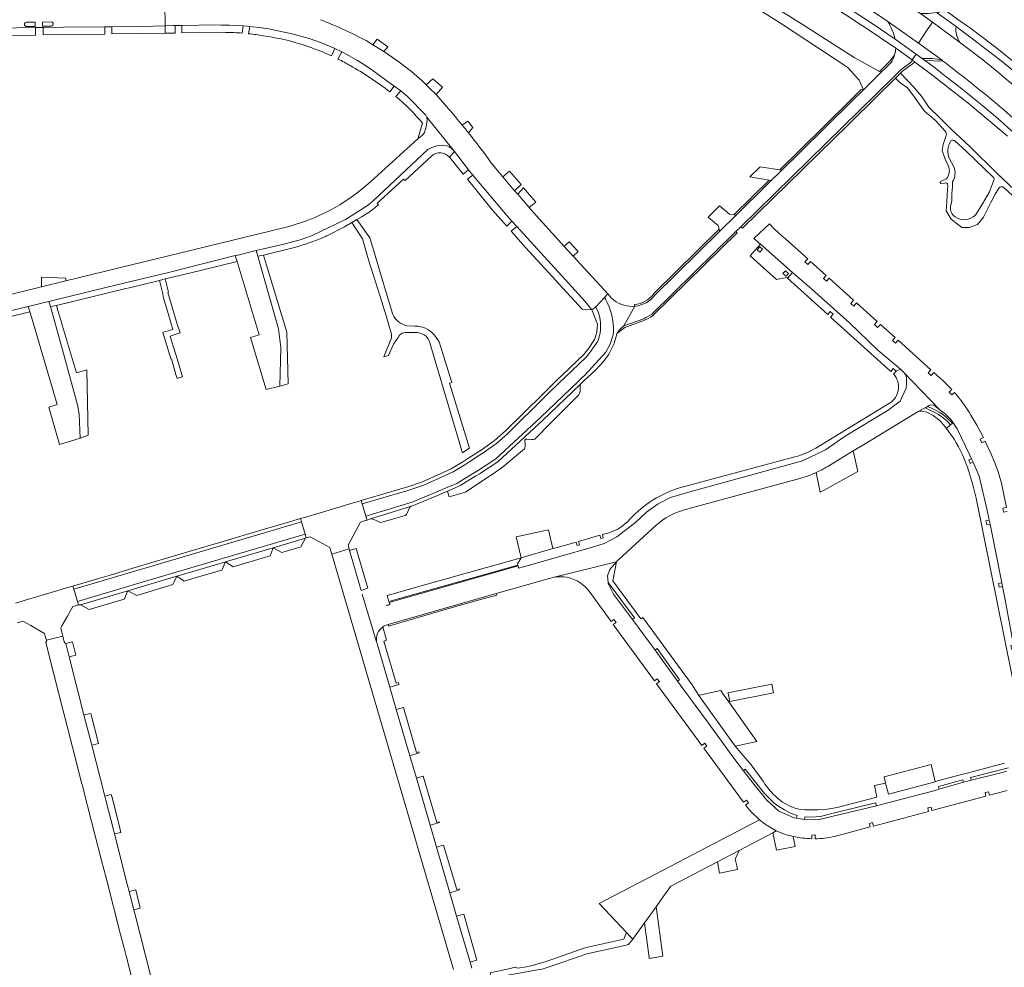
# Model space of a CAD drawing. Header units: metres. Extents: x 166325 to 190320, y 381923 to 404576.
# Tile 472 of 656: x 169569 to 169848, y 392405 to 392674. Entities that reach past the tile are written whole.
import ezdxf

# ---------------------------------------------------------------- set-up
doc = ezdxf.new("R2010")
doc.units = ezdxf.units.M
for name, color, linetype, lineweight in [('B-WE-VH-VERHARDING_ASFALT-GV', 8, 'Continuous', 18), ('B-WE-VH-VERHARDING_BETONSTRAATSTEEN-GV', 8, 'Continuous', 18), ('B-WE-VH-VERHARDING_HALFVERHARDING-GV', 8, 'Continuous', 18), ('B-WE-VH-VERHARDING_STRAATBAKSTEEN-GV', 8, 'Continuous', 18)]:
    doc.layers.add(name, color=color, linetype=linetype, lineweight=lineweight)

msp = doc.modelspace()

# ---------------------------------------------------------------- linework, layer by layer
at = {"layer": 'B-WE-VH-VERHARDING_ASFALT-GV', "flags": 128}
for points in [[(169664.731, 392742.144), (169694.133, 392731.622), (169702.913, 392728.27), (169724.146, 392719.799), (169731.107, 392716.896), (169733.024, 392716.097), (169735.615, 392714.977), (169741.853, 392712.281), (169759.166, 392704.518), (169767.84, 392700.305), (169776.428, 392695.919), (169787.139, 392690.004), (169797.725, 392683.868), (169805.482, 392679.107), (169813.086, 392674.106), (169814.602, 392673.06), (169823.205, 392666.891), (169825.54, 392670.392), (169827.024, 392672.617), (169827.156, 392672.828), (169823.803, 392675.281), (169821.886, 392676.591)], [(169849.841, 392661.936), (169845.839, 392665.132), (169841.787, 392668.266), (169837.687, 392671.336), (169837.126, 392671.748), (169834.38, 392673.66), (169834.029, 392673.914), (169833.601, 392674.223), (169833.191, 392674.519), (169830.396, 392676.54), (169830.238, 392676.654), (169829.793, 392676.299), (169828.656, 392675.393), (169833.883, 392671.62), (169835.16, 392670.711), (169838.145, 392668.481), (169842.585, 392665.08), (169846.975, 392661.617), (169851.316, 392658.091)], [(169784.147, 392672.576), (169802.709, 392660.386), (169803.236, 392660.04), (169806.423, 392656.441), (169807.651, 392653.712), (169812.673, 392658.69), (169812.207, 392658.945), (169805.045, 392662.863), (169792.221, 392671.08)], [(169808.434, 392671.166), (169816.802, 392665.472), (169821.426, 392662.174), (169822.603, 392663.777), (169816.61, 392668.053), (169810.391, 392672.309)], [(169845.918, 392658.595), (169841.005, 392662.565), (169835.975, 392666.386), (169834.862, 392667.191), (169827.156, 392672.828), (169827.024, 392672.617), (169825.54, 392670.392), (169823.205, 392666.891), (169829.898, 392662.091), (169830.162, 392661.878), (169830.852, 392661.322)], [(169822.603, 392663.777), (169821.426, 392662.174), (169821.543, 392662.091), (169822.229, 392661.579), (169824.659, 392659.764)], [(169826.588, 392660.858), (169825.001, 392662.043), (169824.292, 392662.572), (169822.603, 392663.777)]]:
    msp.add_lwpolyline(points, dxfattribs=at)
at = {"layer": 'B-WE-VH-VERHARDING_ASFALT-GV'}
for points in [[(169774.287, 392691.402, -0.0252459), (169808.434, 392671.166)], [(169754.628, 392688.756, -0.0398967), (169784.147, 392672.576)], [(169792.221, 392671.08, 0.0237767), (169761.326, 392688.817)], [(169810.391, 392672.309, 0.0237127), (169779.523, 392690.867)], [(169850.064, 392641.776, 0.0205361), (169826.588, 392660.858)], [(169830.852, 392661.322, -0.0240483), (169859.757, 392637.085)], [(169824.659, 392659.764, -0.0176149), (169848.422, 392640.603)], [(169870.87, 392636.43, 0.0151311), (169845.918, 392658.595)]]:
    msp.add_lwpolyline(points, format="xyb", dxfattribs=at)
at = {"layer": 'B-WE-VH-VERHARDING_BETONSTRAATSTEEN-GV', "flags": 128}
for points in [[(169557.546, 392671.128), (169573.424, 392671.335), (169575.561, 392671.363), (169581.351, 392671.438), (169593.017, 392671.569), (169594.974, 392671.591), (169603.291, 392671.684), (169610.083, 392671.853), (169610.034, 392677.913), (169610.055, 392678.06), (169607.808, 392678.028), (169583.885, 392677.69), (169581.073, 392677.651), (169576.202, 392677.582), (169570.021, 392677.495), (169557.979, 392677.325)], [(169610.034, 392677.913), (169610.083, 392671.853), (169612.389, 392671.911), (169612.943, 392671.919), (169614.822, 392671.945), (169624.297, 392672.075), (169626.055, 392672.021), (169628.287, 392672.026), (169632.149, 392671.792), (169633.377, 392671.717), (169634.008, 392671.652), (169635.918, 392671.456), (169639.442, 392670.962), (169643.282, 392670.172), (169645.633, 392669.633), (169650.888, 392668.288), (169654.368, 392667.009), (169657.715, 392665.575), (169658.087, 392665.404), (169660.055, 392664.495), (169660.446, 392664.315), (169664.483, 392662.059), (169666.461, 392660.85), (169668.598, 392659.396), (169674.92, 392654.759), (169676.741, 392653.423), (169678.659, 392651.847), (169683.872, 392646.562), (169684.116, 392646.042), (169691.986, 392636.267), (169695.921, 392631.066), (169697.133, 392629.619), (169706.84, 392618.034), (169708.208, 392616.542), (169709.562, 392615.066), (169725.195, 392598.021), (169728.952, 392593.834), (169730.77, 392591.511), (169731.631, 392592.047), (169731.929, 392592.364), (169734.407, 392594.999), (169735.379, 392596.033), (169725.495, 392606.69), (169722.96, 392609.423)], [(169833.883, 392671.62), (169828.656, 392675.393), (169828.394, 392675.582), (169826.106, 392675.315), (169823.803, 392675.281), (169827.156, 392672.828), (169834.862, 392667.191)], [(169570.884, 392672.853), (169573.333, 392672.88)], [(169573.333, 392672.88), (169573.359, 392671.68), (169570.889, 392671.645)], [(169577.836, 392671.755), (169575.384, 392671.736), (169575.392, 392672.912), (169577.844, 392672.933)], [(169632.149, 392671.792), (169628.287, 392672.026), (169626.055, 392672.021), (169624.297, 392672.075), (169614.822, 392671.945), (169614.848, 392669.816), (169627.281, 392669.991)], [(169631.912, 392669.783), (169632.149, 392671.792)], [(169654.368, 392667.009), (169650.888, 392668.288), (169645.633, 392669.633), (169643.282, 392670.172), (169639.442, 392670.962), (169635.918, 392671.456), (169634.008, 392671.652), (169633.722, 392669.612)], [(169823.205, 392666.891), (169814.602, 392673.06)], [(169657.142, 392663.329), (169658.087, 392665.404), (169657.715, 392665.575), (169654.368, 392667.009)], [(169690.303, 392648.327), (169688.562, 392650.377), (169686.751, 392652.365), (169684.823, 392654.335), (169683.93, 392655.184), (169682.825, 392656.235), (169681.312, 392657.587), (169679.763, 392658.898), (169675.945, 392661.806), (169671.994, 392664.531), (169668.888, 392666.489), (169666.923, 392667.649)], [(169816.61, 392668.053), (169822.603, 392663.777), (169824.292, 392662.572)], [(169829.898, 392662.091), (169823.205, 392666.891)], [(169668.598, 392659.396), (169666.461, 392660.85), (169664.483, 392662.059), (169660.446, 392664.315), (169660.055, 392664.495), (169658.997, 392662.434)], [(169816.302, 392657.453), (169816.786, 392657.927), (169817.623, 392658.746), (169818.352, 392659.461), (169820.813, 392661.261), (169821.543, 392662.091), (169821.426, 392662.174), (169816.802, 392665.472)], [(169815.475, 392661.451), (169813.876, 392659.876), (169812.673, 392658.69), (169807.651, 392653.712), (169804.376, 392650.491), (169789.694, 392636.046), (169784.609, 392631.043), (169784.412, 392630.849), (169784.191, 392630.632), (169781.576, 392628.059), (169780.707, 392627.204), (169771.663, 392618.306), (169767.012, 392613.731), (169748.716, 392595.73), (169748.623, 392595.609), (169748.092, 392594.997), (169747.502, 392594.44), (169746.861, 392593.944), (169746.174, 392593.513), (169745.448, 392593.152), (169744.69, 392592.865), (169743.908, 392592.653), (169743.108, 392592.52), (169743.001, 392592.513), (169739.884, 392586.917), (169745.494, 392588.976), (169746.133, 392589.311), (169747.149, 392589.844), (169747.763, 392590.303), (169771.544, 392613.602), (169772.975, 392615.005), (169816.302, 392657.453)], [(169673.71, 392653.159), (169674.92, 392654.759), (169668.598, 392659.396)], [(169678.659, 392651.847), (169676.741, 392653.423), (169675.404, 392651.813)], [(169682.878, 392644.313), (169681.59, 392639.85), (169683.016, 392641.028), (169683.471, 392641.697), (169683.928, 392643.288), (169684.213, 392645.025), (169684.116, 392646.042), (169683.872, 392646.562), (169678.659, 392651.847)], [(169629.931, 392606.842), (169629.951, 392606.776), (169635.856, 392608.237), (169643.67, 392610.085), (169648.332, 392611.264), (169651.535, 392612.456), (169661.153, 392617.086), (169665.505, 392619.808), (169667.588, 392621.191), (169668.97, 392622.344), (169684.446, 392636.826), (169685.593, 392637.432), (169687.268, 392637.978), (169688.491, 392638.098), (169689.861, 392637.873), (169690.531, 392637.499), (169691.079, 392637.086), (169691.986, 392636.267), (169684.116, 392646.042), (169684.213, 392645.025), (169683.928, 392643.288), (169683.471, 392641.697), (169683.016, 392641.028), (169681.59, 392639.85), (169678.588, 392637.123), (169668.198, 392627.688), (169666.99, 392626.623), (169665.752, 392625.594)], [(169695.735, 392644.87), (169694.164, 392643.744)], [(169695.932, 392641.558), (169697.154, 392643.052), (169695.735, 392644.87)], [(169690.532, 392634.686), (169691.986, 392636.267), (169691.079, 392637.086), (169690.531, 392637.499), (169689.861, 392637.873), (169688.491, 392638.098), (169687.268, 392637.978), (169685.593, 392637.432), (169684.446, 392636.826), (169668.97, 392622.344), (169667.588, 392621.191), (169665.505, 392619.808), (169661.153, 392617.086), (169651.535, 392612.456), (169648.332, 392611.264), (169643.67, 392610.085), (169635.856, 392608.237), (169636.314, 392606.639), (169637.951, 392606.991), (169646.68, 392609.141)], [(169664.35, 392617.002), (169665.544, 392617.687), (169665.806, 392617.858), (169668.065, 392619.326), (169670.431, 392621.182), (169670.07, 392621.614), (169670.969, 392622.415), (169677.578, 392628.487), (169677.959, 392628.073), (169685.46, 392634.963)], [(169722.96, 392609.423), (169721.35, 392611.16), (169715.106, 392618.13), (169713.089, 392620.456), (169709.838, 392624.207), (169708.976, 392625.201), (169705.639, 392629.149), (169702.272, 392633.209)], [(169656.024, 392612.518), (169660.845, 392614.99), (169662.929, 392616.186), (169664.35, 392617.002)], [(169643.961, 392614.816), (169581.988, 392599.695), (169575.143, 392598.025), (169562.376, 392594.91), (169557.847, 392593.804), (169555.608, 392593.183), (169551.647, 392592.085), (169550.551, 392591.781), (169543.421, 392587.651), (169545.92, 392584.641), (169547.596, 392585.889), (169551.347, 392587.606), (169571.362, 392592.437), (169577.213, 392593.873), (169593.666, 392597.912), (169610.647, 392601.937), (169629.931, 392606.842)], [(169805.72, 392593.44), (169804.922, 392592.552), (169804.067, 392593.319), (169804.866, 392594.209), (169797.982, 392600.401), (169797.23, 392599.563), (169796.399, 392600.334), (169797.14, 392601.158), (169792.692, 392605.16), (169791.929, 392604.311), (169791.122, 392605.041), (169791.882, 392605.887), (169785.587, 392611.55), (169785.164, 392611.93), (169784.695, 392612.352), (169782.44, 392614.381), (169781.046, 392615.777), (169776.695, 392611.647), (169778.501, 392610.018), (169787.631, 392602.064), (169793.042, 392597.35), (169803.738, 392587.815), (169811.77, 392580.074), (169818.136, 392574.702), (169818.343, 392574.527), (169819.127, 392573.799), (169829.307, 392563.167), (169830.906, 392561.99), (169832.448, 392560.352), (169834.206, 392557.778), (169837.79, 392550.383), (169838.235, 392549.369), (169838.675, 392548.366), (169840.416, 392544.4), (169842.585, 392535.163), (169843.247, 392531.97), (169843.481, 392530.846), (169844.756, 392524.698), (169846.833, 392514.26), (169847.048, 392513.177), (169847.792, 392509.44)], [(169571.811, 392590.911), (169571.362, 392592.437), (169551.347, 392587.606), (169547.596, 392585.889), (169545.92, 392584.641), (169546.275, 392584.208), (169547.265, 392582.998), (169547.283, 392582.939)], [(169555.194, 392586.839), (169571.811, 392590.911)], [(169833.4, 392568.114), (169832.691, 392567.429), (169831.875, 392568.208), (169832.641, 392568.948), (169832.556, 392569.038), (169832.471, 392569.128), (169830.1, 392571.511), (169827.607, 392573.753), (169826.844, 392572.904), (169826.001, 392573.685), (169826.753, 392574.522), (169817.464, 392582.877), (169816.721, 392582.051), (169815.886, 392582.827), (169816.616, 392583.64), (169812.463, 392587.376), (169811.676, 392586.5), (169810.786, 392587.294), (169811.576, 392588.174), (169805.72, 392593.44)], [(169736.788, 392528.838), (169735.686, 392528.422), (169733.787, 392527.884), (169734.049, 392526.967), (169733.374, 392526.774), (169733.111, 392527.692), (169727.056, 392525.976), (169727.341, 392525.04), (169726.662, 392524.833), (169726.372, 392525.782), (169720.341, 392524.072), (169720.323, 392524.159), (169719.734, 392523.986), (169710.777, 392521.36), (169709.781, 392519.577), (169709.862, 392519.287), (169709.937, 392519.021), (169710.107, 392518.421), (169711.499, 392518.815), (169731.026, 392524.352), (169734.316, 392525.402), (169737.87, 392527.279), (169743.252, 392531.411), (169746.287, 392534.247), (169749.557, 392536.572), (169753.07, 392538.422), (169758.562, 392540.033), (169772.998, 392543.949), (169790.394, 392548.749), (169796.951, 392551.839), (169802.525, 392555.736), (169814.682, 392563.106), (169818.036, 392565.686), (169819.776, 392569.338), (169819.872, 392570.789), (169819.819, 392572.379), (169819.565, 392573.166), (169819.127, 392573.799), (169818.343, 392574.527), (169818.136, 392574.702)], [(169818.136, 392574.702), (169816.917, 392574.118), (169816.173, 392573.331)], [(169797.538, 392547.173), (169804.775, 392551.573), (169808.107, 392553.599), (169823.158, 392562.749), (169825.582, 392564.056), (169825.748, 392564.145), (169826.188, 392564.382), (169826.703, 392564.573), (169827.528, 392564.475), (169829.307, 392563.167), (169819.127, 392573.799), (169819.565, 392573.166), (169819.819, 392572.379), (169819.872, 392570.789), (169819.776, 392569.338), (169818.036, 392565.686), (169814.682, 392563.106), (169802.525, 392555.736), (169796.951, 392551.839), (169790.394, 392548.749), (169772.998, 392543.949), (169758.562, 392540.033), (169753.07, 392538.422), (169749.557, 392536.572), (169746.287, 392534.247), (169743.252, 392531.411), (169737.87, 392527.279), (169734.316, 392525.402), (169731.026, 392524.352), (169711.499, 392518.815), (169710.107, 392518.421), (169709.937, 392519.021)], [(169815.005, 392565.055), (169794.163, 392552.38)], [(169845.866, 392514.074), (169846.833, 392514.26), (169844.756, 392524.698), (169843.481, 392530.846), (169842.525, 392530.654), (169842.299, 392531.78), (169843.247, 392531.97), (169842.585, 392535.163), (169840.416, 392544.4), (169838.675, 392548.366), (169837.884, 392548.019), (169837.444, 392549.022), (169838.235, 392549.369), (169837.79, 392550.383), (169834.206, 392557.778), (169832.448, 392560.352), (169830.906, 392561.99), (169829.307, 392563.167), (169827.528, 392564.475), (169826.703, 392564.573), (169826.188, 392564.382), (169825.748, 392564.145), (169826.911, 392563.669), (169828.008, 392563.133), (169829.068, 392562.527), (169830.085, 392561.852), (169831.056, 392561.113), (169832.843, 392559.451), (169832.306, 392558.939), (169831.141, 392557.873), (169833.285, 392554.936)], [(169848.315, 392534.458), (169847.33, 392534.238), (169847.105, 392535.354), (169848.098, 392535.525), (169846.689, 392542.459), (169845.748, 392545.681), (169844.865, 392548.172), (169843.841, 392550.609), (169842.072, 392554.35), (169841.174, 392553.897), (169840.653, 392554.907), (169841.589, 392555.37), (169841.319, 392555.942), (169839.747, 392558.84), (169838.083, 392561.687)], [(169788.286, 392549.868), (169755.995, 392541.239)], [(169806.066, 392545.767), (169804.775, 392551.573), (169797.538, 392547.173)], [(169756.96, 392534.881), (169789.693, 392543.799)], [(169794.238, 392545.433), (169795.392, 392539.859), (169796.541, 392540.495), (169806.066, 392545.767)], [(169837.522, 392545.739), (169838.627, 392541.999), (169839.591, 392538.221), (169851.655, 392478.4), (169852.958, 392471.938)], [(169673.18, 392502.471), (169703.759, 392511.209), (169719.106, 392515.595), (169719.747, 392515.756), (169737.816, 392520.168), (169738.118, 392520.544), (169738.457, 392520.887), (169749.057, 392530.538)], [(169665.54, 392512.049), (169662.251, 392523.421), (169662.145, 392523.828), (169657.244, 392522.336), (169691.696, 392404.894)], [(169709.937, 392519.021), (169673.468, 392508.681), (169673.621, 392508.181), (169673.157, 392507.959), (169672.623, 392507.793)], [(169773.737, 392461.077), (169771.037, 392464.6), (169763.534, 392474.934), (169756.547, 392484.331), (169755.078, 392486.38), (169748.736, 392495.228), (169742.289, 392503.917), (169736.965, 392511.056), (169735.419, 392514.044), (169735.396, 392514.331), (169735.249, 392516.19), (169735.88, 392518.057), (169737.816, 392520.168), (169719.747, 392515.756)], [(169779.252, 392458.088), (169775.859, 392462.713), (169771.374, 392468.046), (169761.054, 392482.416), (169759.213, 392485.408), (169745.242, 392504.456), (169744.671, 392504.037), (169736.791, 392514.805), (169737.816, 392520.168), (169735.88, 392518.057), (169735.249, 392516.19), (169735.396, 392514.331), (169742.849, 392504.335), (169742.289, 392503.917), (169748.736, 392495.228), (169749.305, 392495.636), (169755.647, 392486.788), (169755.078, 392486.38), (169756.547, 392484.331), (169763.534, 392474.934), (169771.037, 392464.6), (169773.737, 392461.077), (169774.212, 392461.56), (169779.646, 392454.678), (169781.263, 392453.03), (169782.398, 392451.928), (169783.708, 392450.925), (169785.294, 392449.981), (169787.009, 392449.083), (169788.889, 392448.406), (169788.741, 392447.676), (169790.964, 392447.295), (169791.053, 392448.008), (169792.822, 392447.967), (169795.485, 392448.156), (169798.005, 392448.76), (169811.086, 392452.048), (169811.321, 392451.183), (169814.165, 392451.882), (169827.58, 392455.429), (169829.118, 392455.894), (169828.916, 392456.587), (169835.786, 392458.514), (169835.984, 392457.872), (169838.15, 392458.405), (169837.932, 392459.141), (169848.664, 392461.949)], [(169568.184, 392502.895), (169569.283, 392503.206), (169569.853, 392503.367), (169572.057, 392502.136), (169575.963, 392499.955), (169576.188, 392499.127), (169576.49, 392498.02), (169581.131, 392499.131), (169580.85, 392500.256), (169580.548, 392501.469), (169580.89, 392502.073), (169582.466, 392504.849), (169583.993, 392507.539), (169584.458, 392507.683), (169585.562, 392508.023), (169585.285, 392508.937), (169584.229, 392512.423), (169583.956, 392513.326), (169582.877, 392513.006), (169578.79, 392511.795), (169571.155, 392509.532), (169567.769, 392508.529)], [(169852.929, 392468.842), (169854.513, 392468.258), (169854.616, 392468.22), (169854.882, 392468.826), (169855.436, 392468.603), (169855.831, 392469.687), (169855.756, 392470.365), (169855.704, 392470.834), (169854.854, 392474.29), (169854.089, 392477.799), (169853.193, 392477.625), (169852.989, 392478.676), (169853.858, 392478.856), (169851.756, 392488.492), (169850.329, 392495.521), (169849.611, 392495.374), (169849.387, 392496.476), (169850.119, 392496.625), (169847.792, 392509.44), (169847.048, 392513.177), (169846.075, 392512.989), (169845.866, 392514.074)], [(169665.851, 392511.057), (169669.906, 392497.587)], [(169679.307, 392465.331), (169675.488, 392478.398), (169673.637, 392484.729), (169669.95, 392497.341), (169669.906, 392497.587), (169665.851, 392511.057)], [(169730.014, 392511.856), (169736.297, 392503.269), (169737.086, 392503.857), (169737.674, 392503.049), (169736.893, 392502.454), (169748.549, 392486.523), (169749.31, 392487.073), (169749.929, 392486.3), (169749.148, 392485.705), (169761.929, 392468.236), (169762.755, 392468.841), (169763.323, 392468.02), (169762.489, 392467.47), (169773.701, 392452.147), (169774.564, 392452.754), (169775.153, 392451.976), (169774.335, 392451.349), (169775.974, 392449.393), (169778.248, 392447.19), (169779.187, 392446.438), (169780.166, 392445.757), (169780.422, 392445.594), (169780.64, 392445.452), (169781.831, 392444.744), (169783.01, 392444.069)], [(169676.125, 392486.046), (169675.425, 392485.844), (169671.983, 392497.788), (169672.683, 392497.99), (169671.653, 392501.757)], [(169669.906, 392497.587), (169669.95, 392497.341), (169673.637, 392484.729), (169675.585, 392485.289), (169676.285, 392485.491), (169676.244, 392485.633), (169676.125, 392486.046)], [(169696.875, 392405.235), (169696.39, 392406.894), (169692.57, 392419.962), (169690.635, 392426.582), (169686.869, 392439.462), (169685.059, 392445.656), (169681.176, 392458.937), (169679.307, 392465.331)], [(169847.545, 392463.226), (169836.97, 392460.416), (169835.393, 392459.997), (169828.59, 392458.19), (169827.91, 392457.957), (169814.729, 392454.492), (169813.92, 392457.566), (169810.764, 392456.918), (169811.464, 392453.64), (169800.25, 392450.66), (169797.492, 392450.238), (169794.71, 392450.016), (169792.249, 392449.989), (169791.07, 392450.052), (169789.792, 392450.12)], [(169848.258, 392460.937), (169846.133, 392460.368), (169838.15, 392458.405), (169835.984, 392457.872), (169829.118, 392455.894), (169827.58, 392455.429), (169814.165, 392451.882), (169811.321, 392451.183), (169795.11, 392447.245), (169791.657, 392447.176), (169790.964, 392447.295), (169788.741, 392447.676), (169788.051, 392447.794), (169783.7, 392449.691), (169780.37, 392452.761), (169776.984, 392456.841), (169773.737, 392461.077)], [(169799.507, 392442.51), (169809.606, 392445.198), (169809.352, 392446.134), (169810.232, 392446.397), (169810.52, 392445.441), (169826.057, 392449.577), (169825.835, 392450.554), (169826.782, 392450.79), (169827.021, 392449.833), (169842.307, 392453.902), (169842.068, 392454.89), (169843.016, 392455.155), (169843.309, 392454.169), (169848.31, 392455.5)], [(169783.01, 392444.069), (169782.022, 392443.552), (169783.03, 392438.593), (169788.387, 392439.625), (169787.803, 392442.495)], [(169793.06, 392441.846), (169793.019, 392442.892), (169793.996, 392442.925), (169794.015, 392441.843)]]:
    msp.add_lwpolyline(points, dxfattribs=at)
at = {"layer": 'B-WE-VH-VERHARDING_BETONSTRAATSTEEN-GV'}
for points in [[(169570.889, 392671.645, -0.9759906), (169570.884, 392672.853)], [(169577.844, 392672.933, -1.0305589), (169577.836, 392671.755)], [(169666.923, 392667.649, 0.0295623), (169654.004, 392673.575)], [(169814.602, 392673.06, -0.0771058), (169816.61, 392668.053)], [(169834.862, 392667.191, -0.17229), (169833.883, 392671.62)], [(169627.281, 392669.991, -0.0177001), (169631.912, 392669.783)], [(169633.722, 392669.612, -0.0163926), (169637.925, 392669.019)], [(169637.925, 392669.019, -0.0734896), (169657.142, 392663.329)], [(169816.802, 392665.472, -0.0597859), (169816.459, 392663.547)], [(169658.997, 392662.434, -0.0145529), (169662.465, 392660.57)], [(169662.465, 392660.57, -0.0368847), (169673.71, 392653.159)], [(169824.292, 392662.572, -0.0882911), (169829.898, 392662.091)], [(169675.404, 392651.813, -0.0486175), (169682.878, 392644.313)], [(169694.164, 392643.744, 0.0068591), (169690.303, 392648.327)], [(169694.164, 392643.744, -0.0035545), (169695.932, 392641.558)], [(169702.272, 392633.209, 0.0120388), (169695.932, 392641.558)], [(169685.46, 392634.963, -0.4213252), (169690.532, 392634.686)], [(169665.752, 392625.594, -0.1104303), (169643.961, 392614.816)], [(169646.68, 392609.141, 0.0361754), (169654.971, 392612.049)], [(169654.971, 392612.049, 0.0050212), (169656.024, 392612.518)], [(169816.173, 392573.331, -0.4724534), (169815.005, 392565.055)], [(169838.083, 392561.687, 0.047864), (169833.4, 392568.114)], [(169833.285, 392554.936, -0.0612003), (169837.522, 392545.739)], [(169794.163, 392552.38, -0.071433), (169788.286, 392549.868)], [(169794.238, 392545.433, 0.0304622), (169797.538, 392547.173)], [(169789.693, 392543.799, 0.0396241), (169794.238, 392545.433)], [(169755.995, 392541.239, 0.1351505), (169741.592, 392532.241)], [(169749.057, 392530.538, -0.118567), (169756.96, 392534.881)], [(169741.592, 392532.241, -0.1151392), (169736.788, 392528.838)], [(169719.747, 392515.756, -0.2036091), (169727.497, 392514.272)], [(169727.497, 392514.272, -0.0264175), (169728.362, 392513.621)], [(169728.362, 392513.621, -0.0599963), (169730.014, 392511.856)], [(169671.653, 392501.757, 0.2783835), (169669.906, 392497.587)], [(169671.653, 392501.757, -0.0968712), (169673.18, 392502.471)], [(169784.161, 392452.66, -0.0848456), (169779.252, 392458.088)], [(169789.792, 392450.12, -0.1186079), (169784.161, 392452.66)], [(169787.803, 392442.495, -0.0475772), (169783.01, 392444.069)], [(169787.803, 392442.495, 0.0500408), (169793.06, 392441.846)], [(169794.015, 392441.843, 0.0530005), (169799.507, 392442.51)]]:
    msp.add_lwpolyline(points, format="xyb", dxfattribs=at)
at = {"layer": 'B-WE-VH-VERHARDING_BETONSTRAATSTEEN-GV', "flags": 128}
for points in [[(169610.083, 392671.853), (169603.291, 392671.684), (169594.974, 392671.591), (169594.976, 392669.537), (169610.1, 392669.749)], [(169612.943, 392671.919), (169612.389, 392671.911), (169610.083, 392671.853), (169610.1, 392669.749), (169612.969, 392669.79)], [(169573.424, 392671.335), (169557.546, 392671.128), (169556.256, 392671.088), (169556.296, 392668.993), (169573.428, 392669.234)], [(169593.017, 392671.569), (169581.351, 392671.438), (169575.561, 392671.363), (169575.565, 392669.264), (169593.019, 392669.509)], [(169670.04, 392668.063), (169668.888, 392666.489), (169671.994, 392664.531), (169673.071, 392665.866)], [(169685.809, 392656.826), (169683.93, 392655.184), (169684.823, 392654.335), (169686.751, 392652.365), (169688.598, 392654.494)], [(169691.986, 392636.267), (169690.532, 392634.686), (169690.572, 392634.64), (169690.611, 392634.593), (169694.455, 392629.873), (169695.921, 392631.066)], [(169707.531, 392630.714), (169705.639, 392629.149), (169708.976, 392625.201), (169710.778, 392626.902)], [(169697.133, 392629.619), (169695.647, 392628.409), (169702.65, 392619.811), (169706.755, 392615.146), (169708.208, 392616.542), (169706.84, 392618.034)], [(169714.925, 392621.965), (169711.521, 392626.017), (169709.838, 392624.207), (169713.089, 392620.456), (169714.025, 392621.225)], [(169709.562, 392615.066), (169708.024, 392613.702), (169712.02, 392609.161), (169716.49, 392604.305), (169722.617, 392597.649), (169728.111, 392591.681), (169730.77, 392591.511), (169728.952, 392593.834), (169725.195, 392598.021)], [(169722.96, 392609.423), (169725.495, 392606.69), (169726.923, 392608.028), (169724.36, 392610.733), (169723.601, 392610.023)], [(169636.314, 392606.639), (169635.856, 392608.237), (169629.951, 392606.776), (169630.43, 392605.191), (169636.711, 392584.401), (169634.231, 392583.651), (169638.651, 392568.901), (169642.57, 392569.933), (169642.818, 392580.861), (169642.192, 392586.108)], [(169778.501, 392610.018), (169775.571, 392606.771), (169783.071, 392600.061), (169786.001, 392600.591), (169786.159, 392600.448), (169787.631, 392602.064)], [(169777.607, 392608.471), (169778.362, 392609.322), (169779.098, 392608.669), (169778.343, 392607.818)], [(169630.43, 392605.191), (169629.951, 392606.776), (169629.931, 392606.842), (169610.647, 392601.937), (169593.666, 392597.912), (169577.213, 392593.873), (169577.618, 392592.432), (169579.311, 392592.691), (169598.961, 392597.496), (169599.998, 392597.749), (169608.501, 392599.829), (169610.122, 392600.225), (169616.941, 392601.893)], [(169638.81, 392604.139), (169637.951, 392606.991), (169636.314, 392606.639), (169642.192, 392586.108), (169642.818, 392580.861), (169642.57, 392569.933), (169644.911, 392570.55), (169644.511, 392585.201)], [(169784.896, 392601.78), (169785.577, 392602.565), (169786.481, 392601.781), (169785.801, 392600.996)], [(169803.738, 392587.815), (169793.042, 392597.35), (169787.631, 392602.064), (169786.159, 392600.448), (169797.543, 392590.175), (169798.253, 392591.02), (169799.087, 392590.264), (169798.34, 392589.456), (169815.393, 392574.067), (169816.095, 392574.895), (169816.917, 392574.118), (169818.136, 392574.702), (169811.77, 392580.074)], [(169581.988, 392599.695), (169581.974, 392600.461), (169575.147, 392600.685), (169575.143, 392598.025)], [(169614.364, 392584.961), (169613.532, 392587.471), (169612.593, 392590.66), (169610.899, 392596.408), (169611.04, 392596.453), (169610.122, 392600.225), (169608.501, 392599.829), (169609.445, 392596.019), (169609.559, 392595.243), (169609.636, 392594.906), (169610.942, 392590.432), (169612.247, 392585.958), (169609.643, 392585.174), (169609.415, 392585.103), (169610.348, 392582.091), (169611.234, 392579.232), (169611.73, 392577.632), (169611.849, 392577.667), (169613.149, 392573.175), (169613.475, 392572.049), (169615.018, 392572.533), (169614.062, 392575.704), (169613.298, 392578.24), (169612.405, 392581.204), (169611.477, 392584.004)], [(169581.069, 392580.146), (169577.618, 392592.432), (169577.213, 392593.873), (169571.362, 392592.437), (169571.811, 392590.911), (169572.344, 392589.099), (169579.531, 392564.681), (169577.231, 392563.981), (169580.221, 392553.411), (169584.502, 392554.687), (169586.014, 392555.137), (169585.803, 392561.964), (169585.299, 392564.645)], [(169726.809, 392571.093), (169728.069, 392572.298), (169728.921, 392573.132), (169734.778, 392579.504), (169735.967, 392581.774), (169736.805, 392584.439), (169736.941, 392585.193), (169736.934, 392586.402), (169736.848, 392587.609), (169736.682, 392588.807), (169736.437, 392589.991), (169736.114, 392591.157), (169735.715, 392592.299), (169735.242, 392593.412), (169734.696, 392594.491), (169734.407, 392594.999), (169731.929, 392592.364), (169732.349, 392591.497), (169732.696, 392590.598), (169732.967, 392589.673), (169733.16, 392588.73), (169733.275, 392587.773), (169733.31, 392586.81), (169733.265, 392585.848), (169733.14, 392584.892), (169732.936, 392583.951), (169732.655, 392583.029), (169732.507, 392582.63), (169730.554, 392579.758), (169729.99, 392579.046), (169729.34, 392578.226), (169723.073, 392572.274), (169721.925, 392571.184), (169717.639, 392566.946), (169707.056, 392556.483), (169703.821, 392553.64), (169700.081, 392550.986), (169699.066, 392550.343), (169696.272, 392548.57), (169694.84, 392547.661), (169691.577, 392545.677), (169683.297, 392541.908), (169678.789, 392540.401), (169665.869, 392536.584), (169666.893, 392533.109), (169679.938, 392537.04), (169684.255, 392538.847), (169685.414, 392539.341), (169689.572, 392541.111), (169692.579, 392542.391), (169693.202, 392542.765), (169697.496, 392545.344), (169698.469, 392545.928), (169703.616, 392549.317), (169716.271, 392561.019)], [(169579.311, 392592.691), (169577.618, 392592.432), (169581.069, 392580.146), (169585.299, 392564.645), (169585.803, 392561.964), (169586.014, 392555.137), (169588.338, 392555.98), (169587.921, 392574.471), (169584.981, 392573.641), (169581.036, 392586.895), (169580.632, 392588.252), (169579.719, 392591.32)], [(169689.964, 392540.191), (169690.42, 392538.604), (169695.08, 392539.874), (169701.36, 392544.119), (169702.898, 392545.091), (169705.56, 392546.957), (169707.569, 392548.637), (169708.369, 392549.305), (169711.729, 392552.116), (169711.891, 392552.383), (169711.962, 392552.887), (169711.944, 392553.29), (169711.882, 392554.656), (169712.063, 392554.896), (169712.451, 392554.939), (169713.792, 392554.769), (169714.321, 392554.793), (169714.66, 392554.853), (169719.212, 392559.484), (169726.836, 392567.149), (169727.127, 392567.442), (169727.5, 392568.349), (169727.5, 392570.37), (169716.956, 392560.29), (169704.235, 392548.527), (169699.001, 392545.081), (169698.011, 392544.487), (169693.717, 392541.908), (169693.034, 392541.498)], [(169829.811, 392561.23), (169828.879, 392561.87), (169827.903, 392562.443), (169826.89, 392562.945), (169825.843, 392563.374), (169825.393, 392563.533), (169825.582, 392564.056), (169823.158, 392562.749), (169823.698, 392562.847), (169824.247, 392562.843), (169825.634, 392562.539), (169827.408, 392561.618), (169829.329, 392560.104), (169830.332, 392558.981), (169831.141, 392557.873), (169832.306, 392558.939), (169831.529, 392559.761), (169830.696, 392560.526)], [(169666.893, 392533.109), (169665.869, 392536.584), (169665.594, 392537.518), (169664.49, 392537.174), (169663.606, 392536.929), (169658.387, 392535.382), (169649.533, 392532.758), (169648.41, 392532.426), (169648.67, 392531.548), (169649.706, 392528.049), (169650.033, 392526.945), (169651.129, 392527.268), (169653.569, 392525.944), (169656.691, 392524.221), (169656.912, 392523.469), (169657.244, 392522.336), (169662.145, 392523.828), (169661.856, 392524.942), (169665.343, 392531.437), (169666.121, 392531.673), (169667.218, 392532.005)], [(169677.983, 392533.303), (169678.351, 392533.617), (169679.206, 392535.433), (169679.408, 392535.703), (169679.789, 392535.926), (169668.236, 392532.313), (169668.645, 392532.335), (169668.99, 392532.243), (169670.791, 392531.368), (169671.125, 392531.297), (169674.682, 392532.337)], [(169649.706, 392528.049), (169648.67, 392531.548), (169604.019, 392518.284), (169584.229, 392512.423), (169585.285, 392508.937), (169601.983, 392513.923)], [(169649.792, 392526.874), (169640.682, 392524.186), (169643.102, 392522.856), (169648.467, 392524.439)], [(169719.734, 392523.986), (169718.576, 392529.202), (169709.377, 392527.223), (169710.777, 392521.36)], [(169639.786, 392521.878), (169640.682, 392524.186), (169627.129, 392520.188), (169629.383, 392518.81)], [(169664.121, 392523.991), (169662.251, 392523.421), (169665.54, 392512.049), (169667.401, 392512.691)], [(169709.862, 392519.287), (169709.781, 392519.577), (169710.777, 392521.36), (169701.043, 392518.6), (169681.229, 392512.983), (169672.88, 392510.616), (169673.388, 392508.945)], [(169626.174, 392517.863), (169627.129, 392520.188), (169619.922, 392518.062), (169613.403, 392516.118), (169615.473, 392514.69), (169620.479, 392516.183)], [(169612.258, 392513.732), (169613.403, 392516.118), (169599.531, 392511.983), (169602.065, 392510.692)], [(169598.462, 392509.618), (169599.531, 392511.983), (169586.169, 392507.999), (169588.608, 392506.68)], [(169761.054, 392482.416), (169771.374, 392468.046), (169777.535, 392469.337), (169769.567, 392480.578), (169767.997, 392482.793), (169767.304, 392483.771), (169761.253, 392482.459)], [(169677.493, 392478.992), (169675.488, 392478.398), (169679.307, 392465.331), (169681.979, 392466.153), (169681.9, 392466.425), (169681.225, 392466.228)], [(169826.803, 392462.823), (169813.561, 392459.394), (169813.936, 392457.569), (169813.92, 392457.566), (169814.729, 392454.492), (169827.91, 392457.957)], [(169683.1, 392459.537), (169681.176, 392458.937), (169685.059, 392445.656), (169687.704, 392446.453), (169687.655, 392446.623), (169686.921, 392446.409)], [(169740.594, 392415.325), (169741.748, 392414.095), (169742.375, 392413.426), (169742.39, 392413.41), (169745.698, 392418.017), (169748.991, 392422.602), (169750.235, 392424.335), (169753.071, 392428.284), (169753.19, 392428.45), (169766.363, 392435.35), (169772.46, 392438.544), (169782.022, 392443.552), (169783.01, 392444.069), (169781.831, 392444.744), (169780.64, 392445.452), (169780.422, 392445.594), (169780.166, 392445.757), (169779.187, 392446.438), (169778.248, 392447.19), (169765.621, 392440.591), (169765.433, 392440.493), (169752.952, 392433.969), (169732.921, 392423.5)], [(169688.814, 392439.996), (169686.869, 392439.462), (169690.635, 392426.582), (169693.374, 392427.374), (169693.293, 392427.662), (169692.592, 392427.451)], [(169771.378, 392436.082), (169772.46, 392438.544), (169766.363, 392435.35), (169766.969, 392432.1), (169772.023, 392433.143), (169771.798, 392434.166)], [(169750.939, 392408.595), (169749.576, 392418.393), (169748.991, 392422.602), (169745.698, 392418.017), (169746.991, 392408.203), (169747.019, 392407.992)], [(169694.591, 392420.456), (169692.57, 392419.962), (169696.39, 392406.894), (169698.322, 392407.459)]]:
    msp.add_lwpolyline(points, close=True, dxfattribs=at)
at = {"layer": 'B-WE-VH-VERHARDING_HALFVERHARDING-GV', "flags": 128}
for points in [[(169816.459, 392663.547), (169815.124, 392661.807), (169813.429, 392660.137), (169812.587, 392659.307), (169812.207, 392658.945), (169812.673, 392658.69), (169813.876, 392659.876), (169815.475, 392661.451)], [(169824.292, 392662.572), (169825.001, 392662.043), (169830.162, 392661.878), (169829.898, 392662.091)], [(169852.045, 392623.932), (169845.446, 392630.146), (169837.865, 392637.578), (169832.466, 392642.592), (169829.206, 392645.932), (169826.14, 392648.812), (169824.098, 392651.898), (169821.83, 392654.586), (169818.127, 392658.416), (169817.272, 392657.575)], [(169817.272, 392657.575), (169816.731, 392657.043), (169817.996, 392655.833), (169820.101, 392654.258), (169821.623, 392652.357), (169823.388, 392649.768), (169824.965, 392647.716), (169828.018, 392645.007), (169830.756, 392641.993)], [(169831.031, 392640.85), (169830.26, 392638.261), (169829.904, 392636.557), (169830.806, 392634.087), (169831.651, 392632.288)], [(169833.442, 392639.406), (169836.76, 392636.421), (169844.338, 392628.992)], [(169833.21, 392631.937), (169831.872, 392634.432)], [(169831.12, 392628.571), (169829.458, 392627.81)], [(169829.581, 392627.255), (169830.621, 392627.363)], [(169832.318, 392620.716), (169832.623, 392622.461), (169832.671, 392624.371), (169832.816, 392626.28), (169832.832, 392627.689)], [(169844.587, 392628.196), (169843.287, 392624.911), (169841.376, 392621.445), (169839.332, 392618.312)], [(169831.526, 392626.67), (169831.32, 392624.002), (169831.249, 392622.165), (169831.045, 392619.46), (169832.495, 392617.099), (169835.537, 392614.821), (169837.551, 392614.782), (169839.905, 392615.658), (169841.668, 392617.728), (169843.811, 392622.046), (169844.938, 392624.183), (169845.973, 392625.908)], [(169847.483, 392626.015), (169850.936, 392622.779)], [(169668.769, 392609.428), (169667.997, 392611.824), (169664.35, 392617.002), (169662.929, 392616.186), (169665.905, 392611.61), (169667.632, 392605.671), (169670.965, 392595.29), (169672.613, 392589.813), (169674.144, 392584.615), (169674.094, 392583.535), (169671.963, 392578.195), (169672.606, 392578.359), (169673.319, 392578.579), (169674.703, 392581.744), (169675.981, 392583.658), (169676.195, 392584.035), (169676.475, 392584.366), (169676.81, 392584.641), (169677.19, 392584.849), (169677.602, 392584.984), (169677.959, 392585.037), (169680.171, 392585.081), (169680.833, 392585.096), (169681.492, 392585.031), (169682.139, 392584.887), (169682.763, 392584.666), (169683.357, 392584.372), (169683.91, 392584.008), (169684.121, 392583.771), (169684.479, 392583.276), (169684.77, 392582.739), (169684.988, 392582.169), (169694.045, 392551.593), (169694.201, 392551.066), (169694.355, 392551.161), (169694.509, 392551.257)], [(169696.182, 392552.329), (169694.695, 392557.223), (169690.589, 392570.738), (169691.19, 392570.921), (169687.621, 392582.412), (169686.948, 392583.337), (169686.556, 392583.963), (169686.098, 392584.543), (169685.58, 392585.07), (169685.008, 392585.538), (169684.389, 392585.942), (169683.73, 392586.276), (169683.039, 392586.537), (169682.323, 392586.722), (169681.592, 392586.829), (169680.854, 392586.856), (169680.704, 392586.852), (169678.505, 392586.978), (169677.865, 392587.148), (169677.249, 392587.393), (169676.668, 392587.711), (169676.129, 392588.096), (169675.641, 392588.544), (169675.21, 392589.047), (169674.843, 392589.598), (169674.545, 392590.19), (169674.43, 392590.479), (169672.33, 392597.374), (169671.794, 392599.188), (169668.769, 392609.428)]]:
    msp.add_lwpolyline(points, dxfattribs=at)
at = {"layer": 'B-WE-VH-VERHARDING_HALFVERHARDING-GV'}
for points in [[(169815.475, 392661.451, 0.0714878), (169816.459, 392663.547)], [(169830.756, 392641.993, -0.3666171), (169831.031, 392640.85)], [(169831.872, 392634.432, -0.2174571), (169832.227, 392638.952)], [(169832.227, 392638.952, -0.4803298), (169833.442, 392639.406)], [(169831.651, 392632.288, -0.3074953), (169831.12, 392628.571)], [(169832.832, 392627.689, 0.2509654), (169833.21, 392631.937)], [(169829.458, 392627.81, 0.4127073), (169829.581, 392627.255)], [(169830.621, 392627.363, -0.5757154), (169831.526, 392626.67)], [(169844.338, 392628.992, -0.4918123), (169844.587, 392628.196)], [(169845.973, 392625.908, -0.4695252), (169847.483, 392626.015)], [(169833.569, 392617.843, -0.2988585), (169832.318, 392620.716)], [(169839.332, 392618.312, -0.375339), (169833.569, 392617.843)], [(169694.509, 392551.257, 0.0069856), (169696.182, 392552.329)]]:
    msp.add_lwpolyline(points, format="xyb", dxfattribs=at)
at = {"layer": 'B-WE-VH-VERHARDING_HALFVERHARDING-GV', "flags": 128}
for points in [[(169773.476, 392614.553), (169803.391, 392643.927), (169811.552, 392651.951), (169816.731, 392657.043), (169817.272, 392657.575), (169818.127, 392658.416), (169818.723, 392659.001), (169820.121, 392660.029), (169822.229, 392661.579), (169821.543, 392662.091), (169820.813, 392661.261), (169818.352, 392659.461), (169817.623, 392658.746), (169816.786, 392657.927), (169816.302, 392657.453), (169772.975, 392615.005)], [(169784.609, 392631.043), (169789.694, 392636.046), (169804.376, 392650.491), (169807.651, 392653.712), (169807.052, 392653.824), (169803.675, 392650.502), (169789.343, 392636.402), (169784.258, 392631.399), (169783.987, 392631.132)], [(169771.663, 392618.306), (169780.707, 392627.204), (169781.576, 392628.059), (169780.97, 392628.164), (169771.034, 392618.388)], [(169771.544, 392613.602), (169747.763, 392590.303), (169747.149, 392589.844), (169746.133, 392589.311), (169745.494, 392588.976), (169739.884, 392586.917), (169738.768, 392585.901), (169737.881, 392584.771), (169740.148, 392586.481), (169745.726, 392588.533), (169746.763, 392589.077), (169747.416, 392589.42), (169748.089, 392589.923), (169771.916, 392613.266)], [(169743.001, 392592.513), (169743.108, 392592.52), (169743.908, 392592.653), (169744.69, 392592.865), (169745.448, 392593.152), (169746.174, 392593.513), (169746.861, 392593.944), (169747.502, 392594.44), (169748.092, 392594.997), (169748.623, 392595.609), (169748.716, 392595.73), (169767.012, 392613.731), (169766.861, 392614.284), (169748.365, 392596.086), (169748.259, 392595.956), (169747.747, 392595.36), (169747.177, 392594.82), (169746.555, 392594.34), (169745.887, 392593.926), (169745.181, 392593.582), (169744.443, 392593.311), (169743.682, 392593.117), (169742.905, 392593.001), (169742.87, 392592.504)], [(169690.624, 392507.088), (169698.609, 392509.31), (169703.926, 392510.736), (169703.919, 392510.761), (169703.893, 392510.849), (169703.759, 392511.209), (169673.18, 392502.471), (169673.321, 392501.991)], [(169781.744, 392485.553), (169769.327, 392483.13), (169769.34, 392483.066), (169769.835, 392480.633), (169782.226, 392483.096)]]:
    msp.add_lwpolyline(points, close=True, dxfattribs=at)
at = {"layer": 'B-WE-VH-VERHARDING_STRAATBAKSTEEN-GV', "flags": 128}
for points in [[(169784.609, 392631.043), (169783.987, 392631.132), (169778.976, 392631.854), (169778.394, 392631.938), (169775.472, 392629.121), (169780.97, 392628.164), (169781.576, 392628.059), (169784.191, 392630.632), (169784.412, 392630.849)], [(169767.012, 392613.731), (169771.663, 392618.306), (169771.034, 392618.388), (169769.786, 392618.551), (169766.926, 392620.879), (169763.753, 392617.664), (169763.933, 392617.518), (169766.562, 392615.379), (169766.861, 392614.284)], [(169716.956, 392560.29), (169727.5, 392570.37), (169728.76, 392571.575), (169729.495, 392572.278), (169729.657, 392572.455), (169730.834, 392573.459), (169731.958, 392574.522), (169733.025, 392575.641), (169734.033, 392576.815), (169734.979, 392578.038), (169735.603, 392578.924), (169736.894, 392581.389), (169737.096, 392582.032), (169737.778, 392584.199), (169737.881, 392584.771), (169738.768, 392585.901), (169739.884, 392586.917), (169743.001, 392592.513), (169742.87, 392592.504), (169742.299, 392592.466), (169741.489, 392592.492), (169740.685, 392592.597), (169739.896, 392592.782), (169739.128, 392593.043), (169738.949, 392593.124), (169738.39, 392593.378), (169737.689, 392593.785), (169737.031, 392594.258), (169736.423, 392594.795), (169735.87, 392595.388), (169735.379, 392596.033), (169734.407, 392594.999), (169734.696, 392594.491), (169735.242, 392593.412), (169735.715, 392592.299), (169736.114, 392591.157), (169736.437, 392589.991), (169736.682, 392588.807), (169736.848, 392587.609), (169736.934, 392586.402), (169736.941, 392585.193), (169736.805, 392584.439), (169735.967, 392581.774), (169734.778, 392579.504), (169728.921, 392573.132), (169728.069, 392572.298), (169726.809, 392571.093), (169716.271, 392561.019), (169703.616, 392549.317), (169698.469, 392545.928), (169697.496, 392545.344), (169693.202, 392542.765), (169692.579, 392542.391), (169689.572, 392541.111), (169685.414, 392539.341), (169684.255, 392538.847), (169679.938, 392537.04), (169666.893, 392533.109), (169667.218, 392532.005), (169668.236, 392532.313), (169679.789, 392535.926), (169679.906, 392535.943), (169684.644, 392537.926), (169685.806, 392538.421), (169689.964, 392540.191), (169693.034, 392541.498), (169693.717, 392541.908), (169698.011, 392544.487), (169699.001, 392545.081), (169704.235, 392548.527)], [(169717.639, 392566.946), (169721.925, 392571.184), (169723.073, 392572.274), (169729.34, 392578.226), (169729.99, 392579.046), (169730.554, 392579.758), (169732.507, 392582.63), (169732.655, 392583.029), (169732.936, 392583.951), (169733.14, 392584.892), (169733.265, 392585.848), (169733.31, 392586.81), (169733.275, 392587.773), (169733.16, 392588.73), (169732.967, 392589.673), (169732.696, 392590.598), (169732.349, 392591.497), (169731.929, 392592.364), (169731.631, 392592.047), (169730.77, 392591.511), (169732.439, 392587.465), (169732.354, 392586.3), (169732.199, 392585.073), (169731.594, 392583.065), (169729.748, 392580.351), (169729.206, 392579.667), (169728.6, 392578.903), (169722.384, 392572.999), (169721.229, 392571.902), (169716.936, 392567.657), (169706.374, 392557.215), (169703.2, 392554.426), (169702.887, 392554.204), (169699.523, 392551.817), (169698.53, 392551.187), (169695.736, 392549.414), (169694.312, 392548.511), (169691.057, 392546.531), (169682.883, 392542.818), (169678.465, 392541.347), (169678.057, 392541.211), (169665.594, 392537.518), (169665.869, 392536.584), (169678.789, 392540.401), (169683.297, 392541.908), (169691.577, 392545.677), (169694.84, 392547.661), (169696.272, 392548.57), (169699.066, 392550.343), (169700.081, 392550.986), (169703.821, 392553.64), (169707.056, 392556.483)], [(169648.67, 392531.548), (169648.41, 392532.426), (169644.324, 392531.215), (169638.481, 392529.483), (169625.19, 392525.545), (169618.119, 392523.449), (169605.086, 392519.587), (169600.954, 392518.363), (169594.212, 392516.365), (169590.947, 392515.397), (169583.956, 392513.326), (169584.229, 392512.423), (169604.019, 392518.284)], [(169619.922, 392518.062), (169627.129, 392520.188), (169640.682, 392524.186), (169649.792, 392526.874), (169650.033, 392526.945), (169649.706, 392528.049), (169601.983, 392513.923), (169585.285, 392508.937), (169585.562, 392508.023), (169586.169, 392507.999), (169599.531, 392511.983), (169613.403, 392516.118)], [(169583.966, 392497.204), (169583.866, 392497.594), (169581.971, 392497.111), (169582.071, 392496.719), (169582.938, 392493.328), (169584.829, 392493.812)], [(169589.027, 392477.316), (169587.125, 392476.946), (169589.338, 392468.284), (169591.197, 392468.789)], [(169595.161, 392453.214), (169594.866, 392454.375), (169593.018, 392453.888), (169593.311, 392452.741), (169595.446, 392444.387), (169595.745, 392443.216), (169597.6, 392443.632), (169597.288, 392444.857)], [(169601.76, 392427.342), (169599.918, 392426.89), (169601.248, 392421.688), (169603.068, 392422.159)], [(169740.594, 392415.325), (169739.898, 392413.461), (169728.855, 392410.934), (169717.865, 392407.107), (169714.266, 392406.067), (169712.301, 392405.618), (169709.757, 392405.213), (169709.164, 392405.468), (169707.348, 392405.025), (169702.066, 392403.921), (169702.436, 392402.423), (169715.488, 392404.727), (169716.79, 392404.957), (169720.728, 392406.233), (169729.42, 392409.312), (169740.161, 392411.6), (169741.183, 392411.909), (169742.39, 392413.41), (169742.375, 392413.426), (169741.748, 392414.095)]]:
    msp.add_lwpolyline(points, close=True, dxfattribs=at)
for points in [[(169595.745, 392443.216), (169595.446, 392444.387), (169593.311, 392452.741), (169593.018, 392453.888), (169589.338, 392468.284), (169587.125, 392476.946), (169582.938, 392493.328), (169582.071, 392496.719), (169581.971, 392497.111), (169581.673, 392497.284), (169581.515, 392497.589), (169581.131, 392499.131), (169576.49, 392498.02), (169576.483, 392497.716), (169576.301, 392497.477), (169577.3, 392493.575), (169581.289, 392477.991), (169582.589, 392472.913), (169586.556, 392457.418), (169586.687, 392456.906), (169587.981, 392451.848), (169588.165, 392451.131), (169592.121, 392435.676), (169593.367, 392430.809), (169597.472, 392414.774), (169598.745, 392409.8), (169599.033, 392408.675), (169603.888, 392389.674)], [(169610.363, 392386.021), (169608.13, 392394.757), (169607.752, 392396.236), (169606.548, 392400.95), (169605.957, 392403.263), (169601.604, 392420.294), (169601.248, 392421.688), (169599.918, 392426.89), (169599.479, 392428.608), (169595.745, 392443.216)]]:
    msp.add_lwpolyline(points, dxfattribs=at)

doc.saveas('drawing.dxf')
